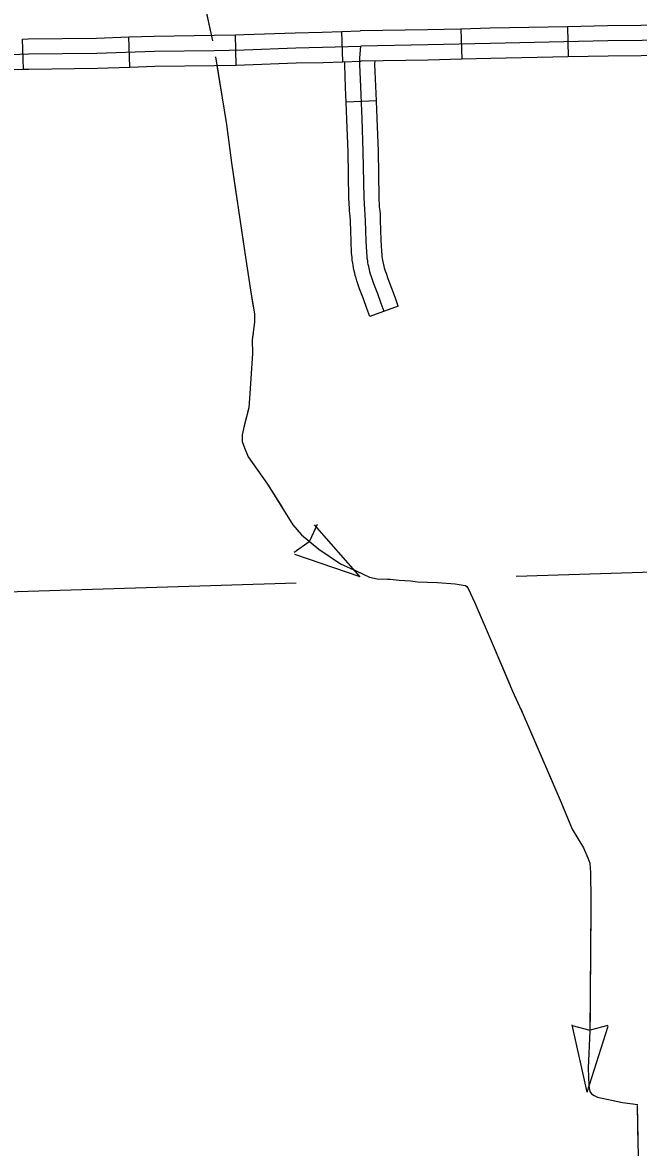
# Model space of a CAD drawing. Extents: x 1084508 to 1142749, y 1057638 to 1093403.
# Drawn here: x 1111791 to 1112749, y 1063239 to 1064991 of the extents above; entities that cross this region are included whole.
import ezdxf

# ---------------------------------------------------------------- set-up
doc = ezdxf.new("R2010")
doc.units = 0
for name, color, linetype in [('Level 32', 7, 'Continuous'), ('Level 43', 7, 'Continuous'), ('Level 45', 7, 'Continuous'), ('Level 5', 7, 'Continuous')]:
    doc.layers.add(name, color=color, linetype=linetype)

msp = doc.modelspace()

# ---------------------------------------------------------------- linework, layer by layer
at = {"layer": 'Level 32'}
for p, q in [((1112123.2, 1064924.7), (1112122.2, 1064971.8)), ((1112289.1, 1064929.9), (1112287.7, 1064977)), ((1112472.9, 1064980.9), (1112474.1, 1064933.8)), ((1112638.7, 1064984.5), (1112639.7, 1064937.5)), ((1111792.2, 1064918.2), (1111790.5, 1064965.3)), ((1111957.8, 1064921.4), (1111956.2, 1064968.5))]:
    msp.add_line(p, q, dxfattribs=at)
for points in [[(1111956.2, 1064968.5), (1111995.4, 1064969.8), (1112088.6, 1064971.1), (1112122.2, 1064971.8)], [(1112122.2, 1064971.8), (1112134.9, 1064972.1), (1112215, 1064975.1), (1112257, 1064976.1), (1112287.7, 1064977)], [(1112287.7, 1064977), (1112316.2, 1064977.8)], [(1112472.9, 1064980.9), (1112420.9, 1064979.6), (1112316.4, 1064977.8)], [(1113136.2, 1064971.5), (1113122.6, 1064970.8), (1113095.1, 1064969.2), (1113021.6, 1064966.5), (1112997.1, 1064964.9), (1112861.4, 1064963.8), (1112701.7, 1064962.3), (1112518.9, 1064958.5), (1112421.4, 1064956.1), (1112316.9, 1064954.3)], [(1112638.7, 1064984.5), (1112518.4, 1064982), (1112472.9, 1064980.9)], [(1112804.7, 1064986.9), (1112701.3, 1064985.9), (1112638.7, 1064984.5)], [(1111460, 1064933.9), (1111493, 1064934.6), (1111592.1, 1064937), (1111699.5, 1064939.6), (1111745.6, 1064940.2), (1111800, 1064942.1), (1111906.4, 1064943.2), (1111995.9, 1064946.3), (1112089, 1064947.5), (1112135.6, 1064948.5), (1112215.7, 1064951.5), (1112257.6, 1064952.6), (1112316.9, 1064954.3)], [(1111790.5, 1064965.3), (1111799.5, 1064965.6), (1111905.9, 1064966.8), (1111956.2, 1064968.5)], [(1112639.7, 1064937.5), (1112519.4, 1064934.9), (1112474.1, 1064933.8)], [(1112805.1, 1064939.8), (1112702.1, 1064938.8), (1112639.7, 1064937.5)], [(1111626.2, 1064914.2), (1111700, 1064916.1), (1111746.1, 1064916.6), (1111792.2, 1064918.2)], [(1111792.2, 1064918.2), (1111800.6, 1064918.5), (1111907, 1064919.7), (1111957.8, 1064921.4)], [(1111957.8, 1064921.4), (1111996.5, 1064922.8), (1112089.4, 1064924), (1112123.2, 1064924.7)], [(1112123.2, 1064924.7), (1112136.3, 1064925), (1112216.5, 1064928), (1112258.3, 1064929), (1112289.1, 1064929.9)], [(1112289.1, 1064929.9), (1112317.5, 1064930.8)], [(1112474.1, 1064933.8), (1112421.9, 1064932.6), (1112317.3, 1064930.7)]]:
    msp.add_lwpolyline(points, dxfattribs=at)
at = {"layer": 'Level 43'}
for p, q in [((1112249.1, 1064209.4), (1112237.1, 1064183.4)), ((1112316.2, 1064128), (1112245.1, 1064208.9)), ((1112213.5, 1064166.5), (1112236.9, 1064183.1)), ((1112316.2, 1064128), (1112214.2, 1064162.5)), ((1112645.8, 1063429.4), (1112673.5, 1063421.7)), ((1112669.6, 1063325.2), (1112646.2, 1063430.3)), ((1112701.6, 1063429), (1112673.9, 1063421.7)), ((1112669.6, 1063325.2), (1112701.9, 1063428))]:
    msp.add_line(p, q, dxfattribs=at)
for points in [[(1112005.7, 1065362.3), (1112035.2, 1065209.5), (1112059.7, 1065085.1), (1112086.3, 1064962.3)], [(1112057.2, 1065098), (1112059.7, 1065085.1), (1112083.2, 1064976.5)], [(1112090.8, 1064937.7), (1112107.8, 1064832.2), (1112115.8, 1064772.6), (1112135, 1064643), (1112145.4, 1064574.3), (1112151.5, 1064537.2), (1112151.5, 1064524.3), (1112148.2, 1064497.1), (1112148.7, 1064475.4), (1112144.1, 1064413.4), (1112142.7, 1064391.1), (1112135.5, 1064363.1), (1112132.5, 1064349.1), (1112132.3, 1064338.4), (1112135.8, 1064328.5), (1112141.9, 1064314.8), (1112171.8, 1064272.2), (1112211.3, 1064208.8), (1112224.8, 1064193.4), (1112252, 1064170.8), (1112285.7, 1064148.3), (1112310.7, 1064136.5), (1112330.8, 1064127.4), (1112342.3, 1064124.7), (1112362.9, 1064124.2), (1112376.9, 1064122.8), (1112394.2, 1064121.7), (1112405.4, 1064120.3), (1112436.7, 1064119.2), (1112464.2, 1064116.7), (1112476.5, 1064114.8), (1112479.8, 1064114.3), (1112482.3, 1064112.6), (1112484.2, 1064109.9), (1112494.4, 1064087.6), (1112521.6, 1064024.5), (1112553.4, 1063950), (1112569.9, 1063913.5), (1112628.9, 1063776.4), (1112646.2, 1063735), (1112663.8, 1063706.1), (1112670.4, 1063690.5), (1112673.4, 1063681.9), (1112674.8, 1063667.7), (1112675, 1063624.5), (1112674.5, 1063537.2), (1112673.7, 1063420.7), (1112671.2, 1063362.8), (1112672, 1063335.6), (1112673.7, 1063326.3), (1112675.9, 1063322.7), (1112680.3, 1063320.2), (1112685.7, 1063317.5), (1112724.2, 1063309.5), (1112748.1, 1063306.2)], [(1112093, 1064924.1), (1112100.7, 1064876.4)], [(1112107.3, 1064835.4), (1112107.8, 1064832.2), (1112115.8, 1064772.6), (1112124.7, 1064712.4)], [(1112130.8, 1064671.4), (1112135, 1064643), (1112145.4, 1064574.3), (1112149.6, 1064548.5)], [(1112149.4, 1064507.4), (1112148.2, 1064497.1), (1112148.7, 1064475.4), (1112144.1, 1064413.4), (1112142.7, 1064391.1), (1112140.8, 1064383.6)], [(1112132.4, 1064343.2), (1112132.3, 1064338.4), (1112135.8, 1064328.5), (1112141.9, 1064314.8), (1112171.8, 1064272.2), (1112194, 1064236.6)], [(1112217, 1064202.2), (1112224.8, 1064193.4), (1112252, 1064170.8), (1112285.7, 1064148.3), (1112310.7, 1064136.5), (1112318.9, 1064132.8)], [(1112358.8, 1064124.3), (1112362.9, 1064124.2), (1112376.9, 1064122.8), (1112394.2, 1064121.7), (1112405.4, 1064120.3), (1112420.8, 1064119.8)], [(1112420.8, 1064119.8), (1112436.7, 1064119.2), (1112464.2, 1064116.7), (1112476.5, 1064114.8), (1112479.8, 1064114.3), (1112482.2, 1064112.7)], [(1112499.7, 1064075.3), (1112521.6, 1064024.5), (1112548.7, 1063961)], [(1112565.5, 1063923.2), (1112569.9, 1063913.5), (1112614.8, 1063809.1)], [(1112631.2, 1063771), (1112646.2, 1063735), (1112663.8, 1063706.1), (1112670.4, 1063690.5), (1112673.4, 1063681.9), (1112674.8, 1063667.7), (1112674.8, 1063656.6)], [(1112675, 1063615.1), (1112674.5, 1063537.2), (1112674.2, 1063490.8)], [(1112673.9, 1063449.4), (1112673.7, 1063420.7), (1112671.2, 1063362.8), (1112672, 1063335.6), (1112673.7, 1063326.3), (1112674.2, 1063325.5)], [(1112712.2, 1063312), (1112724.2, 1063309.5), (1112748.1, 1063306.2)], [(1112747.3, 1063304.5), (1112748.9, 1063224.3), (1112754.3, 1063103.5), (1112754.7, 1062939.8), (1112753.9, 1062914.5), (1112756.4, 1062908.3), (1112759.3, 1062901.3), (1112763.8, 1062896.4), (1112769.2, 1062894.3), (1112781.6, 1062892.6), (1112829.9, 1062894.7), (1112836.1, 1062894.7), (1112841.5, 1062889.7), (1112843.2, 1062888.1), (1112844, 1062881.5), (1112874.6, 1062627.5), (1112884.5, 1062536.5), (1112889.1, 1062490.6), (1112893.2, 1062465), (1112894, 1062384.8), (1112897.7, 1062309.1)], [(1112747.3, 1063304.5), (1112748.5, 1063242.4)]]:
    msp.add_lwpolyline(points, dxfattribs=at)
at = {"layer": 'Level 45'}
for p, q in [((1112341.5, 1064869), (1112294.4, 1064867.2)), ((1112375.4, 1064549.2), (1112331.2, 1064533.1))]:
    msp.add_line(p, q, dxfattribs=at)
for points in [[(1112353.3, 1064541.1), (1112348.8, 1064553.6), (1112343.4, 1064568.7), (1112337.5, 1064584.1), (1112334.8, 1064592.1), (1112333.2, 1064596.3), (1112332.3, 1064599.3), (1112331.3, 1064602.9), (1112330.6, 1064606.1), (1112330, 1064608.7), (1112329.4, 1064611.3), (1112328.7, 1064614.1), (1112328.2, 1064617.1), (1112327.8, 1064619.9), (1112327.1, 1064623.8), (1112326.9, 1064627), (1112326.3, 1064633.6), (1112325.4, 1064651.3), (1112324.3, 1064682.4), (1112324.1, 1064691.3), (1112323.1, 1064699.6), (1112322.1, 1064718.1), (1112321, 1064790), (1112319, 1064840.9), (1112317.1, 1064890.9), (1112315.6, 1064925.5), (1112315.7, 1064935.8), (1112316.9, 1064954.3)], [(1112294.4, 1064867.2), (1112293.5, 1064890), (1112292, 1064925.1), (1112292.1, 1064930)], [(1112341.5, 1064869), (1112340.6, 1064891.9), (1112339.1, 1064925.9), (1112339.2, 1064931.1)], [(1112299.4, 1064701.2), (1112298.6, 1064717.3), (1112297.5, 1064789.4), (1112295.5, 1064839.9), (1112294.4, 1064867.2)], [(1112346.4, 1064703.7), (1112345.6, 1064718.9), (1112344.5, 1064790.7), (1112342.5, 1064841.8), (1112341.5, 1064869)], [(1112331.2, 1064533.1), (1112326.6, 1064545.6), (1112321.3, 1064560.5), (1112315.3, 1064576.1), (1112312.6, 1064584.1), (1112310.8, 1064588.9), (1112309.6, 1064593), (1112308.5, 1064597.1), (1112307.7, 1064600.7), (1112306.4, 1064606.1), (1112305.6, 1064609.7), (1112305, 1064613.1), (1112304.5, 1064616.1), (1112303.7, 1064621.1), (1112303.4, 1064625), (1112302.8, 1064631.9), (1112301.9, 1064650.3), (1112300.8, 1064681.7), (1112300.6, 1064689.5), (1112299.6, 1064697.6), (1112299.4, 1064701.2)], [(1112375.4, 1064549.2), (1112370.9, 1064561.6), (1112365.4, 1064576.9), (1112359.6, 1064592.1), (1112356.9, 1064600.1), (1112355.5, 1064603.7), (1112355, 1064605.6), (1112354.1, 1064608.7), (1112353.5, 1064611.5), (1112352.3, 1064616.5), (1112351.9, 1064618.5), (1112351.5, 1064621), (1112351, 1064623.7), (1112350.5, 1064626.6), (1112350.3, 1064629), (1112349.8, 1064635.2), (1112348.9, 1064652.3), (1112347.8, 1064683.1), (1112347.6, 1064693), (1112346.5, 1064701.6), (1112346.4, 1064703.7)]]:
    msp.add_lwpolyline(points, dxfattribs=at)
at = {"layer": 'Level 5'}
for points in [[(1112558.8, 1064129), (1113166.1, 1064147.9)], [(1111698.7, 1064102.3), (1112216.7, 1064118.4)]]:
    msp.add_lwpolyline(points, dxfattribs=at)

doc.saveas('drawing.dxf')
